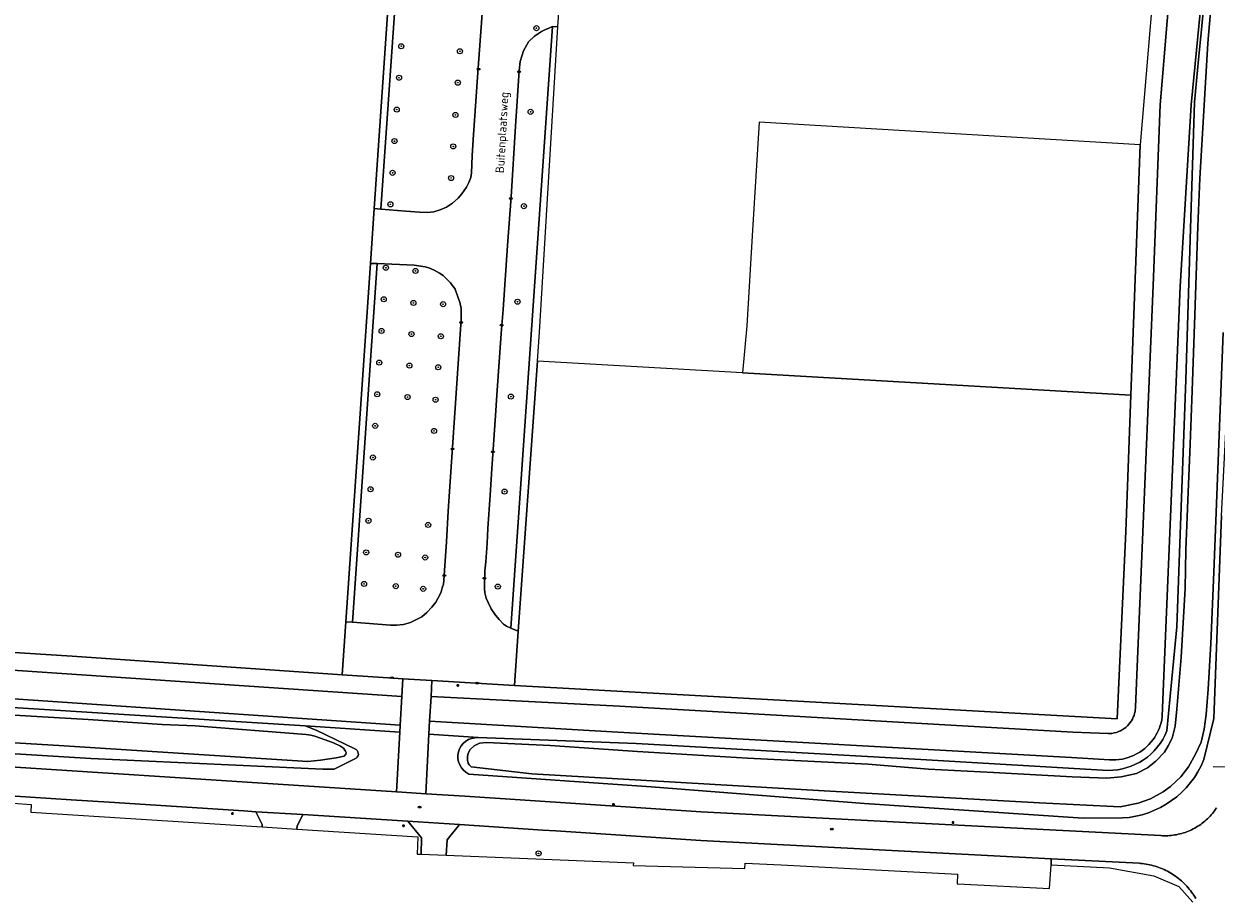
# Model space of a CAD drawing. Header units: metres. Extents: x 152610 to 160096, y 456114 to 462495.
# Tile 626 of 656: x 156807 to 156995, y 461420 to 461558. Entities that reach past the tile are written whole.
import ezdxf
from ezdxf.enums import TextEntityAlignment as Align

# ---------------------------------------------------------------- set-up
doc = ezdxf.new("R2010")
doc.units = ezdxf.units.M
doc.header["$LTSCALE"] = 0.5
doc.layers.get('0').update_dxf_attribs({"linetype": 'CONTINUOUS'})
for name, color, linetype, lineweight in [('B-PV-GR-BEPLANTING_CULTUUR_BOSPLANTSOEN-GV', 251, 'CONTINUOUS', 18), ('B-PV-GR-BOOM-S', 251, 'CONTINUOUS', 25), ('B-PV-GR-HAAG-GV', 251, 'CONTINUOUS', 13), ('B-PV-IE-MEUBILAIR-S', 251, 'CONTINUOUS', 25), ('B-PV-IE-TERREINAFSCHEIDING_KUNSTMATIG_MUUR-G', 251, 'IE-TERREINAFSCHEIDING_KUNSTMATIG-SO', 18), ('B-PV-KW-KUNSTWERK_DUIKER-G', 251, 'CONTINUOUS', 18), ('B-PV-OG-TERREIN_BEGROEID-GV', 251, 'CONTINUOUS', 18), ('B-PV-OG-TERREIN_OEVER-GV', 251, 'CONTINUOUS', 18), ('B-PV-OG-TOPOGRAFIE-T18', 1, 'CONTINUOUS', 18), ('B-PV-OG-WATER_SLOOT-GV', 251, 'CONTINUOUS', 18), ('B-PV-VH-GESLOTENVERHARDING_ASFALT-GV', 251, 'CONTINUOUS', 18), ('B-PV-VH-ONVERHARD-GV', 251, 'CONTINUOUS', 18), ('B-PV-VH-OPENVERHARDING_BETONSTRAATSTEEN-GV', 251, 'CONTINUOUS', 18)]:
    doc.layers.add(name, color=color, linetype=linetype, lineweight=lineweight)
doc.styles.add('NLCS-ISO', font='NLCS-ISO.ttf')
doc.styles.add('NLCS-ISO-M750-T18', font='NLCS-ISO.ttf', dxfattribs={"height": 1.35})
doc.linetypes.add('IE-TERREINAFSCHEIDING_KUNSTMATIG-SO', pattern='A,4,[82,NLCS.SHX,S=0.75,R=90,X=0,Y=0],4,-2', length=10)

# ---------------------------------------------------------------- blocks, each defined once
blk = doc.blocks.new('SIE-MEUBILAIR_PAAL_LICHTMAST-SO')
for points in [[(-0.62, 0), (-1, 0)], [(-0.71, 0.71), (-0.44, 0.44)], [(0, 1), (0, 0.62)], [(0.44, 0.44), (0.71, 0.71)], [(1, 0), (0.62, 0)], [(-0.71, -0.71), (-0.44, -0.44)], [(0, -0.62), (0, -1)], [(0.44, -0.44), (0.71, -0.71)]]:
    blk.add_lwpolyline(points)
blk.add_circle((0, 0), 0.5)
blk = doc.blocks.new('SIE-MEUBILAIR_PUT_KOLK-SO')
blk.add_ellipse((0, 0), major_axis=(1.25, 0), ratio=0.54)
at = {"style": 'NLCS-ISO'}
blk.add_text('klk', height=0.75, dxfattribs=at).set_placement((0.03, 0), align=Align.MIDDLE_CENTER)
blk = doc.blocks.new('SIE-MEUBILAIR_PUT_RIOOLPUT-SO')
blk.add_ellipse((0, 0), major_axis=(1.25, 0), ratio=0.54)
at = {"style": 'NLCS-ISO'}
blk.add_text('ri', height=0.75, dxfattribs=at).set_placement((-0.04, 0.07), align=Align.MIDDLE_CENTER)
blk = doc.blocks.new('SGR-BOOM_GBKN-SO')
at = {"linetype": 'ByBlock', "lineweight": 18}
h = blk.add_hatch(color=0, dxfattribs=at)
h.dxf.hatch_style = 1
edge = h.paths.add_edge_path()
edge.add_arc((0, 0), 0.25, 0, 360)
at = {"color": 0, "linetype": 'ByBlock', "lineweight": 18}
for radius in [2, 0.25]:
    blk.add_circle((0, 0), radius, dxfattribs=at)
at = {"color": 0, "linetype": 'ByBlock', "lineweight": 18, "style": 'NLCS-ISO'}
blk.add_attdef('SOORT', (2.5, 0), '', height=1.5, dxfattribs=at)

msp = doc.modelspace()

# ---------------------------------------------------------------- linework, layer by layer
at = {"layer": 'B-PV-GR-BEPLANTING_CULTUUR_BOSPLANTSOEN-GV', "flags": 128}
for points in [[(156990.404, 461598.662), (156985.93, 461545.23), (156984.797, 461516.779), (156982.028, 461450.354), (156982.019, 461450.119), (156981.99, 461449.824), (156981.952, 461449.591), (156981.891, 461449.316), (156981.795, 461448.999), (156981.681, 461448.706), (156981.544, 461448.416), (156981.383, 461448.134), (156981.205, 461447.871), (156980.996, 461447.608), (156980.751, 461447.346), (156980.493, 461447.113), (156980.229, 461446.91), (156979.934, 461446.718), (156979.643, 461446.561), (156979.366, 461446.437), (156979.034, 461446.318), (156978.677, 461446.223), (156978.291, 461446.157), (156977.95, 461446.128), (156977.734, 461446.124), (156972.15, 461446.363), (156900.641, 461450.458), (156870.929, 461451.981), (156870.714, 461448.072), (156900.404, 461446.372), (156971.942, 461442.336), (156977.938, 461441.98), (156978.171, 461441.969), (156978.447, 461441.966), (156978.713, 461441.971), (156978.945, 461441.983), (156979.455, 461442.034), (156979.962, 461442.118), (156980.369, 461442.211), (156980.884, 461442.361), (156981.276, 461442.501), (156981.736, 461442.696), (156982.297, 461442.983), (156982.694, 461443.223), (156983.058, 461443.471), (156983.486, 461443.804), (156983.776, 461444.058), (156984.126, 461444.401), (156984.522, 461444.846), (156984.806, 461445.212), (156985.064, 461445.587), (156985.255, 461445.898), (156985.449, 461446.252), (156985.638, 461446.643), (156985.801, 461447.036), (156985.935, 461447.412), (156986.059, 461447.828), (156986.17, 461448.299), (156986.259, 461448.824), (156986.289, 461450.235), (156989.059, 461516.6), (156990.809, 461545.227), (156995.775, 461595.955)], [(156985.969, 461576.937), (156982.773, 461538.943), (156981.299, 461499.494), (156980.494, 461477.965), (156979.163, 461448.468), (156884.071, 461453.7), (156871.067, 461454.488), (156870.929, 461451.981), (156900.641, 461450.458), (156972.15, 461446.363), (156977.734, 461446.124), (156977.95, 461446.128), (156978.291, 461446.157), (156978.677, 461446.223), (156979.034, 461446.318), (156979.366, 461446.437), (156979.643, 461446.561), (156979.934, 461446.718), (156980.229, 461446.91), (156980.493, 461447.113), (156980.751, 461447.346), (156980.996, 461447.608), (156981.205, 461447.871), (156981.383, 461448.134), (156981.544, 461448.416), (156981.681, 461448.706), (156981.795, 461448.999), (156981.891, 461449.316), (156981.952, 461449.591), (156981.99, 461449.824), (156982.019, 461450.119), (156982.028, 461450.354), (156984.797, 461516.779), (156985.93, 461545.23), (156990.404, 461598.662)]]:
    msp.add_lwpolyline(points, dxfattribs=at)
for points in [[(156856.91, 461455.393), (156814.352, 461458.325), (156777.006, 461460.714), (156776.908, 461458.013), (156866.312, 461451.993), (156866.465, 461454.766), (156865.013, 461454.854)], [(156866.312, 461451.993), (156776.908, 461458.013), (156776.891, 461457.637), (156776.908, 461457.251), (156776.961, 461456.847), (156777.06, 461456.42), (156777.171, 461456.083), (156777.34, 461455.691), (156777.497, 461455.398), (156777.726, 461455.048), (156777.959, 461454.753), (156778.239, 461454.457), (156778.503, 461454.222), (156778.711, 461454.062), (156779.04, 461453.845), (156779.397, 461453.654), (156779.768, 461453.497), (156780.278, 461453.342), (156780.68, 461453.266), (156781.105, 461453.227), (156866.064, 461447.472)]]:
    msp.add_lwpolyline(points, close=True, dxfattribs=at)
at = {"layer": 'B-PV-GR-HAAG-GV', "flags": 128}
for points in [[(156866.143, 461573.982), (156866.144, 461574.1), (156866.144, 461574.159), (156866.114, 461574.335), (156866.056, 461574.511), (156865.85, 461574.835), (156865.703, 461574.923), (156865.527, 461575.011), (156862.911, 461576.078), (156861.56, 461576.63), (156859.326, 461577.572), (156859.15, 461577.631), (156858.974, 461577.66), (156853.86, 461577.927), (156839.821, 461578.705), (156839.764, 461577.658), (156858.914, 461576.602), (156865.085, 461574.071), (156861.973, 461528.891), (156863.027, 461528.803)], [(156884.692, 461462.285), (156887.713, 461504.815), (156888.04, 461509.415), (156890.943, 461557.517), (156890.087, 461557.577), (156883.534, 461462.731)], [(156861.616, 461520.248), (156861.378, 461520.257), (156857.486, 461463.752), (156858.534, 461463.676), (156862.435, 461520.214)]]:
    msp.add_lwpolyline(points, close=True, dxfattribs=at)
at = {"layer": 'B-PV-IE-TERREINAFSCHEIDING_KUNSTMATIG_MUUR-G', "flags": 128}
for points in [[(156988.051, 461603.671), (156987.652, 461599.192), (156985.969, 461576.937), (156982.773, 461538.943), (156981.299, 461499.494), (156980.494, 461477.965), (156979.163, 461448.468), (156884.071, 461453.7)], [(156856.91, 461455.393), (156814.352, 461458.325), (156777.006, 461460.714)]]:
    msp.add_lwpolyline(points, dxfattribs=at)
at = {"layer": 'B-PV-KW-KUNSTWERK_DUIKER-G', "flags": 128}
msp.add_lwpolyline([(156994.293, 461440.952), (157002.515, 461440.849)], dxfattribs=at)
at = {"layer": 'B-PV-OG-TERREIN_BEGROEID-GV', "flags": 128}
for points in [[(156986.979, 461446.541), (156988.569, 461462.935), (156989.141, 461478.983), (156989.959, 461501.898), (156990.811, 461529.133), (156991.329, 461545.679), (156991.967, 461552.364), (156992.471, 461557.639), (156994.302, 461576.81), (156995.929, 461592.988), (156996.698, 461607.581), (156996.479, 461607.599), (156996.52, 461608.119), (156996.726, 461608.102), (156996.85, 461610.464)], [(156995.775, 461595.955), (156990.809, 461545.227), (156989.059, 461516.6), (156986.289, 461450.235), (156986.259, 461448.824), (156986.17, 461448.299), (156986.059, 461447.828), (156985.935, 461447.412), (156985.801, 461447.036), (156985.638, 461446.643), (156985.449, 461446.252), (156985.255, 461445.898), (156985.064, 461445.587), (156984.806, 461445.212), (156984.522, 461444.846), (156984.126, 461444.401), (156983.776, 461444.058), (156983.486, 461443.804), (156983.058, 461443.471), (156982.694, 461443.223), (156982.297, 461442.983), (156981.736, 461442.696), (156981.276, 461442.501), (156980.884, 461442.361), (156980.369, 461442.211), (156979.962, 461442.118), (156979.455, 461442.034), (156978.945, 461441.983), (156978.713, 461441.971), (156978.447, 461441.966), (156978.171, 461441.969), (156977.938, 461441.98), (156971.942, 461442.336), (156900.404, 461446.372), (156870.714, 461448.072), (156870.601, 461446.022), (156878.361, 461445.497), (156903.273, 461444.578), (156948.168, 461442.052), (156977.721, 461440.334)], [(156866.143, 461573.982), (156863.027, 461528.803), (156866.958, 461528.475), (156869.109, 461528.3), (156870.333, 461528.265), (156871.347, 461528.37), (156872.387, 461528.676), (156873.358, 461529.087), (156874.31, 461529.751), (156875.193, 461530.512), (156875.814, 461531.203), (156876.505, 461532.252), (156876.881, 461533.012), (156877.187, 461533.799), (156877.318, 461534.516), (156877.44, 461537.217), (156877.55, 461539.761), (156878.336, 461550.314), (156879.246, 461563.253)], [(156995.585, 461480.475), (156994.37, 461448.532), (156992.815, 461442.018)], [(156777.407, 461452.405), (156780.588, 461451.75), (156820.019, 461449.281), (156851.083, 461447.344)], [(156851.083, 461447.344), (156866.001, 461446.334), (156866.064, 461447.472), (156781.105, 461453.227)], [(156767, 461443.315), (156767.173, 461443.3), (156769.409, 461443.155), (156776.438, 461442.7), (156784.198, 461442.197), (156865.484, 461436.932), (156866.001, 461446.334), (156851.083, 461447.344), (156852.793, 461446.659), (156858.904, 461443.721)], [(156859.135, 461442.229), (156855.649, 461440.545), (156853.87, 461440.509), (156817.258, 461442.185), (156782.346, 461444.331), (156776.388, 461445.125), (156774.091, 461446.057)], [(156878.361, 461445.497), (156870.601, 461446.022), (156870.087, 461436.653), (156876.243, 461436.286), (156913.531, 461433.801), (156944.798, 461432.167), (156986.042, 461430.043), (156986.281, 461430.03), (156986.56, 461430.023), (156986.839, 461430.023), (156987.118, 461430.032), (156987.396, 461430.048), (156987.674, 461430.072), (156987.951, 461430.105), (156988.227, 461430.145), (156988.501, 461430.193), (156988.775, 461430.249), (156989.046, 461430.313), (156989.315, 461430.385), (156989.583, 461430.464), (156989.848, 461430.551), (156990.11, 461430.646), (156990.37, 461430.748), (156990.626, 461430.857), (156990.879, 461430.974), (156991.129, 461431.098), (156991.375, 461431.229), (156991.617, 461431.367), (156991.856, 461431.512), (156992.089, 461431.664), (156992.319, 461431.822), (156992.544, 461431.987), (156992.764, 461432.159), (156992.979, 461432.336), (156993.189, 461432.52), (156993.393, 461432.709), (156993.592, 461432.905), (156993.785, 461433.106), (156993.973, 461433.312), (156994.154, 461433.524), (156994.33, 461433.741), (156994.499, 461433.963), (156994.661, 461434.189), (156994.817, 461434.42)], [(156979.957, 461432.827), (156973.771, 461432.817), (156939.3, 461435.128), (156905.666, 461437.737), (156876.905, 461439.758)], [(156991.546, 461420.156), (156991.379, 461420.388), (156991.22, 461420.641), (156991.054, 461420.889), (156990.881, 461421.132), (156990.702, 461421.371), (156990.516, 461421.605), (156990.324, 461421.834), (156990.127, 461422.058), (156989.923, 461422.276), (156989.714, 461422.489), (156989.499, 461422.696), (156989.278, 461422.897), (156989.052, 461423.092), (156988.821, 461423.282), (156988.585, 461423.464), (156988.344, 461423.641), (156988.099, 461423.811), (156987.849, 461423.974), (156987.595, 461424.131), (156987.336, 461424.281), (156987.074, 461424.423), (156986.808, 461424.559), (156986.539, 461424.688), (156986.266, 461424.809), (156985.99, 461424.923), (156985.711, 461425.029), (156985.429, 461425.128), (156985.145, 461425.22), (156984.858, 461425.303), (156984.57, 461425.379), (156984.279, 461425.448), (156983.987, 461425.508), (156983.693, 461425.561), (156983.398, 461425.605), (156983.101, 461425.642), (156982.804, 461425.671), (156982.66, 461425.682), (156968.73, 461426.408), (156968.74, 461425.461), (156977.942, 461424.955), (156984.899, 461423.691), (156988.883, 461422.016), (156991.056, 461419.53)]]:
    msp.add_lwpolyline(points, dxfattribs=at)
for points in [[(156890.087, 461557.577), (156889.49, 461557.327), (156888.897, 461557.045), (156888.355, 461556.801), (156887.254, 461556.084), (156886.327, 461555.157), (156885.523, 461553.776), (156884.963, 461552.097), (156884.841, 461550.628), (156884.246, 461541.903), (156883.547, 461530.748), (156882.987, 461523.055), (156882.305, 461512.966), (156881.991, 461509.189), (156881.309, 461499.45), (156881.099, 461496.25), (156880.539, 461487.883), (156880.26, 461483.687), (156879.91, 461478.476), (156879.77, 461476.142), (156879.56, 461473.179), (156879.429, 461471.788), (156879.342, 461469.017), (156879.438, 461468.3), (156879.622, 461467.461), (156879.936, 461466.788), (156880.417, 461465.774), (156881.09, 461464.777), (156881.659, 461464.104), (156882.375, 461463.378), (156882.827, 461463.088), (156883.534, 461462.731)], [(156922.695, 461542.494), (156921.624, 461525.497), (156920.709, 461510.388), (156920.034, 461502.978), (156981.299, 461499.494), (156982.773, 461538.943)], [(156858.534, 461463.676), (156864.536, 461463.23), (156865.498, 461463.238), (156866.573, 461463.326), (156867.666, 461463.64), (156868.558, 461464.051), (156869.476, 461464.558), (156870.254, 461465.205), (156871.058, 461466.062), (156871.696, 461466.849), (156872.007, 461467.448), (156872.252, 461467.902), (156872.514, 461468.458), (156872.689, 461469.113), (156872.877, 461469.69), (156872.955, 461470.254), (156873.06, 461471.841), (156873.375, 461476.37), (156873.637, 461481.178), (156875.7, 461511.427), (156875.7, 461512.161), (156875.666, 461513.158), (156875.491, 461514.155), (156875.228, 461514.819), (156874.756, 461516.174), (156873.996, 461517.171), (156872.833, 461518.316), (156872.273, 461518.701), (156871.425, 461519.19), (156870.595, 461519.558), (156870.027, 461519.715), (156868.261, 461519.968), (156862.435, 461520.214)], [(156884.692, 461462.285), (156884.071, 461453.7), (156979.163, 461448.468), (156980.494, 461477.965), (156981.299, 461499.494), (156920.034, 461502.978), (156887.713, 461504.815)], [(156794.9, 461436.964), (156785.982, 461437.525), (156784.674, 461436.634), (156807.876, 461434.957), (156807.808, 461433.762), (156844.323, 461431.424), (156844.302, 461431.797), (156843.305, 461433.815), (156841.41, 461433.933), (156820.193, 461435.317), (156814.156, 461435.711)], [(156866.412, 461432.372), (156850.733, 461433.351), (156849.813, 461431.513), (156849.743, 461431.077), (156868.87, 461429.852), (156868.755, 461427.142), (156869.356, 461427.118), (156869.449, 461429.681), (156867.259, 461432.316)]]:
    msp.add_lwpolyline(points, close=True, dxfattribs=at)
at = {"layer": 'B-PV-OG-TERREIN_BEGROEID-GV'}
for points in [[(156977.721, 461440.334, 0.3088735), (156986.979, 461446.541)], [(156876.905, 461439.758, -0.8273393), (156878.361, 461445.497)], [(156858.904, 461443.721, -0.5969881), (156859.135, 461442.229)], [(156992.815, 461442.018, -0.2904435), (156979.957, 461432.827)]]:
    msp.add_lwpolyline(points, format="xyb", dxfattribs=at)
at = {"layer": 'B-PV-OG-TERREIN_OEVER-GV', "flags": 128}
for points in [[(156992.815, 461442.018), (156994.37, 461448.532), (156995.585, 461480.475), (156998.158, 461530.435), (156999.03, 461546.536), (156999.619, 461557.4), (156999.759, 461559.985), (157003.598, 461607.034)], [(156995.929, 461592.988), (156994.302, 461576.81), (156992.471, 461557.639), (156991.967, 461552.364), (156991.329, 461545.679), (156990.811, 461529.133), (156989.959, 461501.898), (156989.141, 461478.983), (156988.569, 461462.935), (156986.979, 461446.541)], [(156995.859, 461509.349), (156994.395, 461471.582), (156993.905, 461460.32), (156993.47, 461453.114), (156993.18, 461449.14), (156992.866, 461446.812), (156992.361, 461444.776), (156991.494, 461442.882), (156990.383, 461440.867), (156989.165, 461439.293), (156987.56, 461437.766), (156986.41, 461436.928), (156984.381, 461435.832), (156982.424, 461435.146), (156979.634, 461434.587), (156966.895, 461435.198), (156932.928, 461437.1), (156886.838, 461439.776), (156877.256, 461440.875), (156876.965, 461441.187), (156876.808, 461441.487), (156876.672, 461441.962), (156876.664, 461442.506), (156876.774, 461443.054), (156877.092, 461443.605), (156877.731, 461444.216), (156878.597, 461444.613), (156879.664, 461444.718), (156889.716, 461444.244), (156903.493, 461443.309), (156920.833, 461442.242), (156939.876, 461441.299), (156949.398, 461440.495), (156959.652, 461439.976), (156972.044, 461439.328), (156977.514, 461439.123), (156979.788, 461439.304), (156982.184, 461439.859), (156983.921, 461440.73), (156985.248, 461441.763), (156986.602, 461443.183), (156987.201, 461444.186), (156987.798, 461445.411), (156988.282, 461447.324), (156988.557, 461449.983), (156989.229, 461458.162), (156989.866, 461469.024), (156989.974, 461475.099), (156990.243, 461481.605), (156990.658, 461491.753), (156990.971, 461500.15), (156991.408, 461512.138), (156991.863, 461526.044), (156992.16, 461533.606), (156993.432, 461554.937), (156996.209, 461587.373)], [(156851.083, 461447.344), (156820.019, 461449.281), (156780.588, 461451.75), (156777.407, 461452.405)], [(156799.703, 461449.354), (156816.853, 461448.34), (156828.545, 461447.585), (156833.721, 461447.332), (156851.246, 461445.97), (156851.979, 461445.884), (156852.614, 461445.71), (156855.54, 461444.694), (156856.671, 461444.157), (156857.129, 461443.83), (156857.464, 461443.376), (156857.522, 461443.136), (156857.482, 461442.86), (156857.245, 461442.57), (156855.994, 461442.283), (156853.509, 461441.914), (156851.507, 461441.723), (156813.089, 461444.181), (156786.211, 461445.842)], [(156858.904, 461443.721), (156852.793, 461446.659), (156851.083, 461447.344)], [(156774.091, 461446.057), (156776.388, 461445.125), (156782.346, 461444.331), (156817.258, 461442.185), (156853.87, 461440.509), (156855.649, 461440.545), (156859.135, 461442.229)], [(156977.721, 461440.334), (156948.168, 461442.052), (156903.273, 461444.578), (156878.361, 461445.497)], [(156876.905, 461439.758), (156905.666, 461437.737), (156939.3, 461435.128), (156973.771, 461432.817), (156979.957, 461432.827)]]:
    msp.add_lwpolyline(points, dxfattribs=at)
at = {"layer": 'B-PV-OG-TERREIN_OEVER-GV'}
for points in [[(156986.979, 461446.541, -0.3088735), (156977.721, 461440.334)], [(156878.361, 461445.497, 0.8273393), (156876.905, 461439.758)], [(156859.135, 461442.229, 0.5969881), (156858.904, 461443.721)], [(156979.957, 461432.827, 0.2904435), (156992.815, 461442.018)]]:
    msp.add_lwpolyline(points, format="xyb", dxfattribs=at)
at = {"layer": 'B-PV-OG-WATER_SLOOT-GV', "flags": 128}
for points in [[(156996.209, 461587.373), (156993.432, 461554.937), (156992.16, 461533.606), (156991.863, 461526.044), (156991.408, 461512.138), (156990.971, 461500.15), (156990.658, 461491.753), (156990.243, 461481.605), (156989.974, 461475.099), (156989.866, 461469.024), (156989.229, 461458.162), (156988.557, 461449.983), (156988.282, 461447.324), (156987.798, 461445.411), (156987.201, 461444.186), (156986.602, 461443.183), (156985.248, 461441.763), (156983.921, 461440.73), (156982.184, 461439.859), (156979.788, 461439.304), (156977.514, 461439.123), (156972.044, 461439.328), (156959.652, 461439.976), (156949.398, 461440.495), (156939.876, 461441.299), (156920.833, 461442.242), (156903.493, 461443.309), (156889.716, 461444.244), (156879.664, 461444.718), (156878.597, 461444.613), (156877.731, 461444.216), (156877.092, 461443.605), (156876.774, 461443.054), (156876.664, 461442.506), (156876.672, 461441.962), (156876.808, 461441.487), (156876.965, 461441.187), (156877.256, 461440.875), (156886.838, 461439.776), (156932.928, 461437.1), (156966.895, 461435.198), (156979.634, 461434.587), (156982.424, 461435.146), (156984.381, 461435.832), (156986.41, 461436.928), (156987.56, 461437.766), (156989.165, 461439.293), (156990.383, 461440.867), (156991.494, 461442.882), (156992.361, 461444.776), (156992.866, 461446.812), (156993.18, 461449.14), (156993.47, 461453.114), (156993.905, 461460.32), (156994.395, 461471.582), (156995.859, 461509.349)], [(156786.211, 461445.842), (156813.089, 461444.181), (156851.507, 461441.723), (156853.509, 461441.914), (156855.994, 461442.283), (156857.245, 461442.57), (156857.482, 461442.86), (156857.522, 461443.136), (156857.464, 461443.376), (156857.129, 461443.83), (156856.671, 461444.157), (156855.54, 461444.694), (156852.614, 461445.71), (156851.979, 461445.884), (156851.246, 461445.97), (156833.721, 461447.332), (156828.545, 461447.585), (156816.853, 461448.34), (156799.703, 461449.354)]]:
    msp.add_lwpolyline(points, dxfattribs=at)
at = {"layer": 'B-PV-VH-GESLOTENVERHARDING_ASFALT-GV', "flags": 128}
msp.add_lwpolyline([(156879.246, 461563.253), (156878.336, 461550.314), (156877.55, 461539.761), (156877.44, 461537.217), (156877.318, 461534.516), (156877.187, 461533.799), (156876.881, 461533.012), (156876.505, 461532.252), (156875.814, 461531.203), (156875.193, 461530.512), (156874.31, 461529.751), (156873.358, 461529.087), (156872.387, 461528.676), (156871.347, 461528.37), (156870.333, 461528.265), (156869.109, 461528.3), (156866.958, 461528.475), (156863.027, 461528.803), (156861.973, 461528.891), (156861.378, 461520.257), (156861.616, 461520.248), (156862.435, 461520.214), (156868.261, 461519.968), (156870.027, 461519.715), (156870.595, 461519.558), (156871.425, 461519.19), (156872.273, 461518.701), (156872.833, 461518.316), (156873.996, 461517.171), (156874.756, 461516.174), (156875.228, 461514.819), (156875.491, 461514.155), (156875.666, 461513.158), (156875.7, 461512.161), (156875.7, 461511.427), (156873.637, 461481.178), (156873.375, 461476.37), (156873.06, 461471.841), (156872.955, 461470.254), (156872.877, 461469.69), (156872.689, 461469.113), (156872.514, 461468.458), (156872.252, 461467.902), (156872.007, 461467.448), (156871.696, 461466.849), (156871.058, 461466.062), (156870.254, 461465.205), (156869.476, 461464.558), (156868.558, 461464.051), (156867.666, 461463.64), (156866.573, 461463.326), (156865.498, 461463.238), (156864.536, 461463.23), (156858.534, 461463.676), (156857.486, 461463.752), (156856.91, 461455.393), (156865.013, 461454.854), (156866.465, 461454.766), (156871.067, 461454.488), (156884.071, 461453.7), (156884.692, 461462.285), (156883.534, 461462.731), (156882.827, 461463.088), (156882.375, 461463.378), (156881.659, 461464.104), (156881.09, 461464.777), (156880.417, 461465.774), (156879.936, 461466.788), (156879.622, 461467.461), (156879.438, 461468.3), (156879.342, 461469.017), (156879.429, 461471.788), (156879.56, 461473.179), (156879.77, 461476.142), (156879.91, 461478.476), (156880.26, 461483.687), (156880.539, 461487.883), (156881.099, 461496.25), (156881.309, 461499.45), (156881.991, 461509.189), (156882.305, 461512.966), (156882.987, 461523.055), (156883.547, 461530.748), (156884.246, 461541.903), (156884.841, 461550.628), (156884.963, 461552.097), (156885.523, 461553.776), (156886.327, 461555.157), (156887.254, 461556.084), (156888.355, 461556.801), (156888.897, 461557.045), (156889.49, 461557.327), (156890.087, 461557.577), (156890.943, 461557.517), (156891.511, 461565.989)], dxfattribs=at)
at = {"layer": 'B-PV-VH-ONVERHARD-GV', "flags": 128}
msp.add_lwpolyline([(156777.006, 461460.714), (156814.352, 461458.325), (156856.91, 461455.393), (156857.486, 461463.752), (156861.378, 461520.257), (156861.973, 461528.891), (156865.085, 461574.071), (156858.914, 461576.602), (156839.764, 461577.658), (156831.267, 461578.126), (156826.251, 461578.402), (156826.31, 461579.463), (156815.181, 461580.091), (156791.609, 461581.369)], dxfattribs=at)
for points in [[(156866.143, 461573.982), (156866.144, 461574.1), (156866.144, 461574.159), (156866.114, 461574.335), (156866.056, 461574.511), (156865.85, 461574.835), (156865.703, 461574.923), (156865.527, 461575.011), (156862.911, 461576.078), (156861.56, 461576.63), (156859.326, 461577.572), (156859.15, 461577.631), (156858.974, 461577.66), (156853.86, 461577.927), (156839.821, 461578.705), (156839.764, 461577.658), (156858.914, 461576.602), (156865.085, 461574.071), (156861.973, 461528.891), (156863.027, 461528.803)], [(156884.692, 461462.285), (156887.713, 461504.815), (156888.04, 461509.415), (156890.943, 461557.517), (156890.087, 461557.577), (156883.534, 461462.731)], [(156861.616, 461520.248), (156861.378, 461520.257), (156857.486, 461463.752), (156858.534, 461463.676), (156862.435, 461520.214)]]:
    msp.add_lwpolyline(points, close=True, dxfattribs=at)
at = {"layer": 'B-PV-VH-OPENVERHARDING_BETONSTRAATSTEEN-GV', "flags": 128}
for points in [[(156870.087, 461436.653), (156870.601, 461446.022), (156870.714, 461448.072), (156870.929, 461451.981), (156871.067, 461454.488), (156866.465, 461454.766), (156866.312, 461451.993), (156866.064, 461447.472), (156866.001, 461446.334), (156865.484, 461436.932), (156866.316, 461436.878)], [(156850.733, 461433.351), (156843.305, 461433.815), (156844.302, 461431.797), (156844.323, 461431.424), (156849.743, 461431.077), (156849.813, 461431.513)], [(156875.431, 461431.781), (156867.259, 461432.316), (156869.449, 461429.681), (156869.356, 461427.118), (156873.306, 461426.954), (156873.451, 461429.376)], [(156888.568, 461430.92), (156875.431, 461431.781), (156873.451, 461429.376), (156873.306, 461426.954), (156902.861, 461425.73), (156902.809, 461425.341), (156920.402, 461424.85), (156920.455, 461425.699), (156926.159, 461425.433), (156953.977, 461423.946), (156953.898, 461422.465), (156954.023, 461422.458), (156968.49, 461421.689), (156968.74, 461425.461), (156968.73, 461426.408), (156913.482, 461429.287), (156890.598, 461430.787)]]:
    msp.add_lwpolyline(points, close=True, dxfattribs=at)
for points in [[(156994.817, 461434.42), (156994.661, 461434.189), (156994.499, 461433.963), (156994.33, 461433.741), (156994.154, 461433.524), (156993.973, 461433.312), (156993.785, 461433.106), (156993.592, 461432.905), (156993.393, 461432.709), (156993.189, 461432.52), (156992.979, 461432.336), (156992.764, 461432.159), (156992.544, 461431.987), (156992.319, 461431.822), (156992.089, 461431.664), (156991.856, 461431.512), (156991.617, 461431.367), (156991.375, 461431.229), (156991.129, 461431.098), (156990.879, 461430.974), (156990.626, 461430.857), (156990.37, 461430.748), (156990.11, 461430.646), (156989.848, 461430.551), (156989.583, 461430.464), (156989.315, 461430.385), (156989.046, 461430.313), (156988.775, 461430.249), (156988.501, 461430.193), (156988.227, 461430.145), (156987.951, 461430.105), (156987.674, 461430.072), (156987.396, 461430.048), (156987.118, 461430.032), (156986.839, 461430.023), (156986.56, 461430.023), (156986.281, 461430.03), (156986.042, 461430.043), (156944.798, 461432.167), (156913.531, 461433.801), (156876.243, 461436.286), (156870.087, 461436.653), (156866.316, 461436.878), (156865.484, 461436.932), (156784.198, 461442.197)], [(156794.9, 461436.964), (156814.156, 461435.711), (156820.193, 461435.317), (156841.41, 461433.933), (156843.305, 461433.815), (156850.733, 461433.351), (156866.412, 461432.372), (156867.259, 461432.316), (156875.431, 461431.781), (156888.568, 461430.92), (156890.598, 461430.787), (156913.482, 461429.287), (156968.73, 461426.408), (156982.66, 461425.682), (156982.804, 461425.671), (156983.101, 461425.642), (156983.398, 461425.605), (156983.693, 461425.561), (156983.987, 461425.508), (156984.279, 461425.448), (156984.57, 461425.379), (156984.858, 461425.303), (156985.145, 461425.22), (156985.429, 461425.128), (156985.711, 461425.029), (156985.99, 461424.923), (156986.266, 461424.809), (156986.539, 461424.688), (156986.808, 461424.559), (156987.074, 461424.423), (156987.336, 461424.281), (156987.595, 461424.131), (156987.849, 461423.974), (156988.099, 461423.811), (156988.344, 461423.641), (156988.585, 461423.464), (156988.821, 461423.282), (156989.052, 461423.092), (156989.278, 461422.897), (156989.499, 461422.696), (156989.714, 461422.489), (156989.923, 461422.276), (156990.127, 461422.058), (156990.324, 461421.834), (156990.516, 461421.605), (156990.702, 461421.371), (156990.881, 461421.132), (156991.054, 461420.889), (156991.22, 461420.641), (156991.379, 461420.388), (156991.546, 461420.156)]]:
    msp.add_lwpolyline(points, dxfattribs=at)

# ---------------------------------------------------------------- block references
at = {"layer": 'B-PV-GR-BOOM-S', "xscale": 0.2, "yscale": 0.2, "zscale": 0.2}
for p in [(156887.542, 461557.331), (156866.236, 461554.482), (156875.493, 461553.687), (156865.88, 461549.515), (156875.155, 461548.736), (156865.525, 461544.489), (156874.771, 461543.652), (156886.629, 461544.139), (156865.169, 461539.522), (156874.439, 461538.682), (156864.873, 461534.525), (156874.096, 461533.707), (156864.517, 461529.558), (156885.576, 461529.273), (156863.807, 461519.565), (156868.483, 461519.055), (156863.48, 461514.598), (156868.156, 461514.008), (156872.82, 461513.82), (156884.563, 461514.2), (156863.125, 461509.602), (156867.848, 461509.102), (156872.474, 461508.758), (156862.77, 461504.605), (156867.523, 461504.13), (156872.079, 461503.873), (156862.444, 461499.609), (156867.239, 461499.175), (156871.645, 461498.758), (156883.538, 461499.247), (156862.118, 461494.642), (156871.399, 461493.832), (156861.762, 461489.645), (156861.407, 461484.649), (156882.528, 461484.273), (156861.051, 461479.682), (156870.483, 461479.013), (156860.696, 461474.685), (156865.722, 461474.33), (156870.004, 461473.882), (156860.37, 461469.718), (156865.366, 461469.363), (156869.695, 461468.95), (156881.466, 461469.299), (156887.887, 461427.241)]:
    msp.add_blockref('SGR-BOOM_GBKN-SO', p, dxfattribs=at)
at = {"layer": 'B-PV-IE-MEUBILAIR-S', "xscale": 0.2, "yscale": 0.2, "zscale": 0.2}
for name, p in [('SIE-MEUBILAIR_PUT_KOLK-SO', (156878.424, 461550.869)), ('SIE-MEUBILAIR_PUT_KOLK-SO', (156884.806, 461550.451)), ('SIE-MEUBILAIR_PUT_KOLK-SO', (156883.511, 461530.468)), ('SIE-MEUBILAIR_PUT_KOLK-SO', (156875.686, 461510.935)), ('SIE-MEUBILAIR_PUT_KOLK-SO', (156882.058, 461510.519)), ('SIE-MEUBILAIR_PUT_KOLK-SO', (156874.319, 461490.997)), ('SIE-MEUBILAIR_PUT_KOLK-SO', (156880.689, 461490.544)), ('SIE-MEUBILAIR_PUT_KOLK-SO', (156873.02, 461471.038)), ('SIE-MEUBILAIR_PUT_KOLK-SO', (156879.339, 461470.624)), ('SIE-MEUBILAIR_PUT_KOLK-SO', (156864.744, 461454.946)), ('SIE-MEUBILAIR_PAAL_LICHTMAST-SO', (156875.149, 461453.724)), ('SIE-MEUBILAIR_PUT_KOLK-SO', (156878.216, 461454.088)), ('SIE-MEUBILAIR_PAAL_LICHTMAST-SO', (156899.696, 461434.952)), ('SIE-MEUBILAIR_PAAL_LICHTMAST-SO', (156839.6, 461433.516)), ('SIE-MEUBILAIR_PUT_RIOOLPUT-SO', (156869.135, 461434.535)), ('SIE-MEUBILAIR_PAAL_LICHTMAST-SO', (156866.597, 461431.601)), ('SIE-MEUBILAIR_PUT_RIOOLPUT-SO', (156934.135, 461431.074)), ('SIE-MEUBILAIR_PAAL_LICHTMAST-SO', (156953.25, 461432.119))]:
    msp.add_blockref(name, p, dxfattribs=at)

# ---------------------------------------------------------------- texts
at = {"layer": 'B-PV-OG-TOPOGRAFIE-T18', "style": 'NLCS-ISO-M750-T18'}
msp.add_text('Buitenplaatsweg', height=1.35, rotation=86.7, dxfattribs=at).set_placement((156882.322, 461540.87), align=Align.MIDDLE)

doc.saveas('drawing.dxf')
